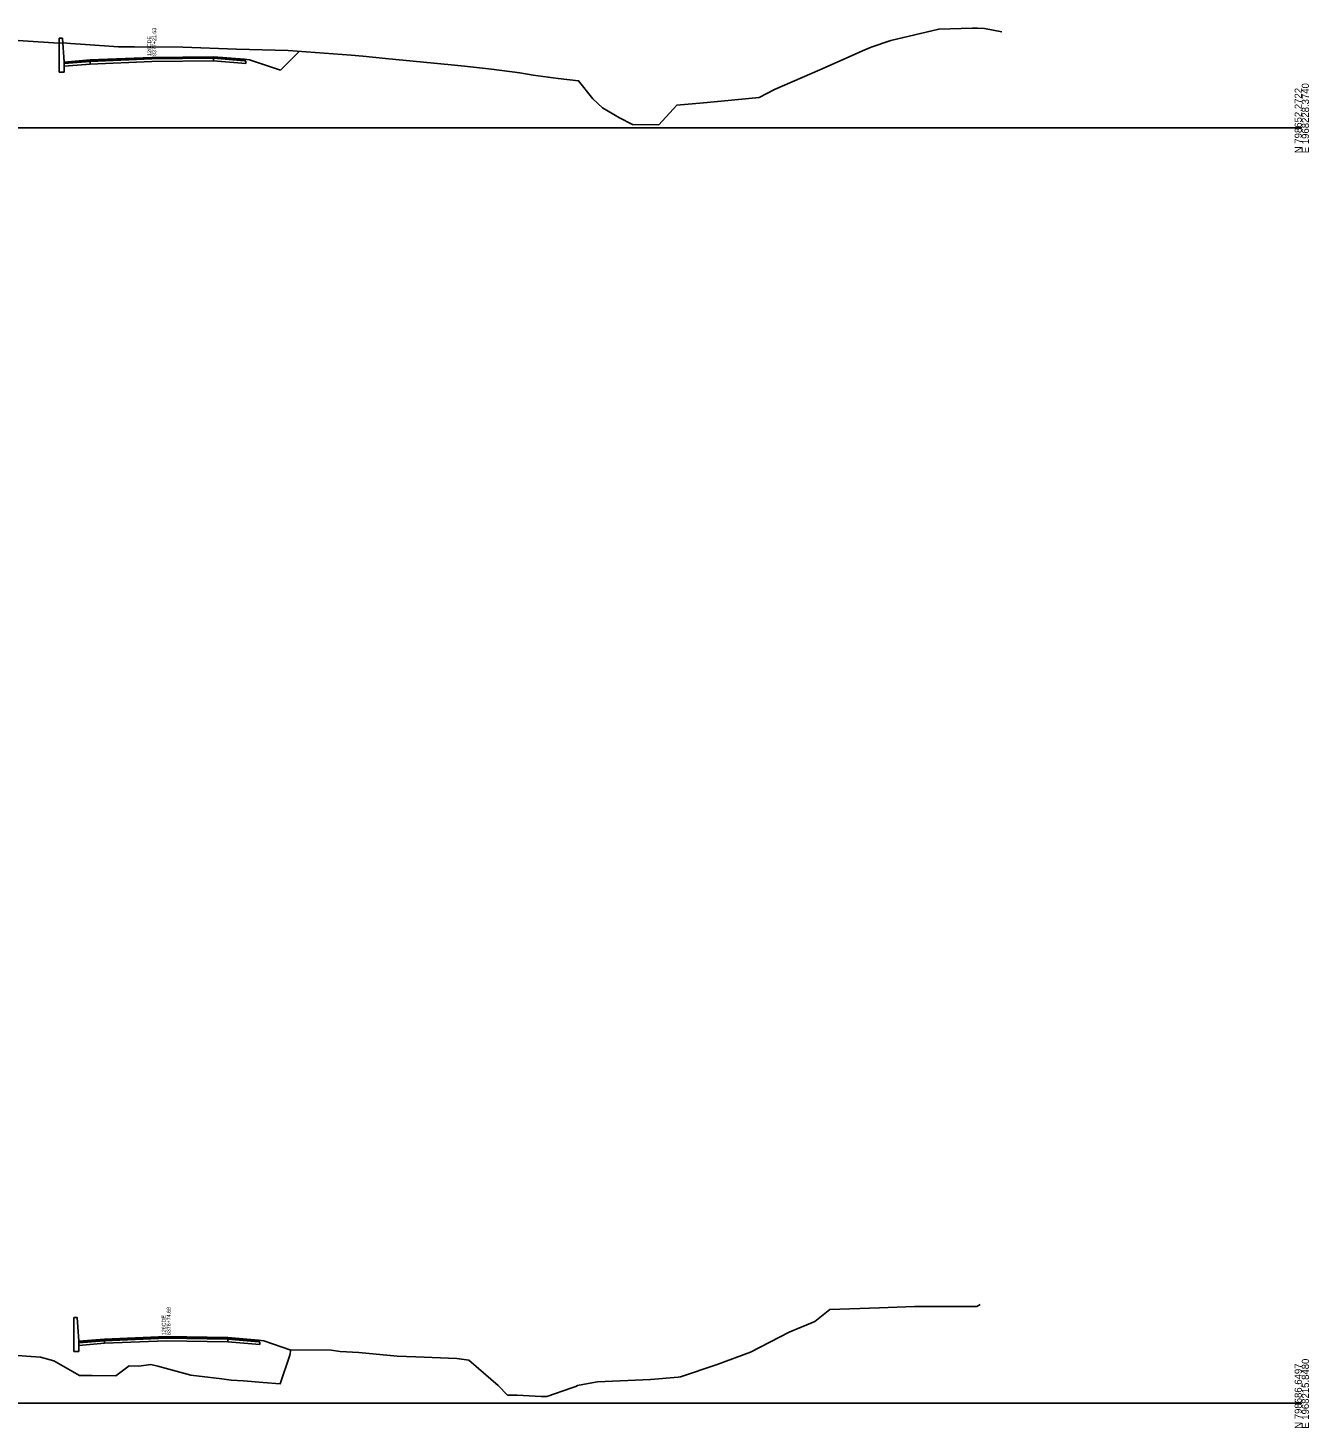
# Model space of a CAD drawing. Extents: x 1017 to 19997, y -1947 to 50737.
# Drawn here: x 14701 to 15203, y 26990 to 27539 of the extents above; entities that cross this region are included whole.
import ezdxf

# ---------------------------------------------------------------- set-up
doc = ezdxf.new("R2010")
doc.units = 0
for name, color, linetype in [('RD_GPK_XS_Cell', 7, 'Continuous'), ('RD_XS_Base', 7, 'Continuous'), ('RD_XS_ExGround', 7, 'Continuous'), ('RD_XS_Greenside', 7, 'Continuous'), ('RD_XS_MedBWall', 7, 'Continuous'), ('RD_XS_Pave', 7, 'Continuous'), ('RD_XS_PaveOvlay', 7, 'Continuous'), ('RD_XS_TieSlope', 7, 'Continuous'), ('RD_XS_TX_Notes', 7, 'Continuous')]:
    doc.layers.add(name, color=color, linetype=linetype)

msp = doc.modelspace()

# ---------------------------------------------------------------- linework, layer by layer
at = {"layer": 'RD_GPK_XS_Cell'}
for p, q in [((14600, 27500), (15200, 27500)), ((14600, 27000), (15200, 27000))]:
    msp.add_line(p, q, dxfattribs=at)
at = {"layer": 'RD_XS_Base'}
for points in [[(14773.38, 27527.21), (14773.38, 27526.21)], [(14773.38, 27527.21), (14785.49, 27526.25), (14785.99, 27526.21)], [(14724.96, 27525.94), (14714.88, 27525.13)], [(14714.88, 27525.13), (14714.88, 27524.13)], [(14714.88, 27524.13), (14724.96, 27524.94)], [(14773.38, 27526.21), (14749.17, 27525.94), (14724.96, 27524.94)], [(14724.96, 27524.94), (14724.96, 27525.94)], [(14785.99, 27525.21), (14773.38, 27526.21)], [(14785.99, 27526.21), (14785.99, 27525.21)], [(14730.68, 27024.51), (14720.62, 27023.7)], [(14720.62, 27023.7), (14720.62, 27022.7)], [(14720.62, 27022.7), (14730.68, 27023.51)], [(14730.68, 27023.51), (14730.68, 27024.51)], [(14778.97, 27024.1), (14754.83, 27024.5), (14730.68, 27023.51)], [(14778.97, 27025.1), (14778.97, 27024.1)], [(14778.97, 27025.1), (14791.04, 27024.14), (14791.55, 27024.1)], [(14791.55, 27023.1), (14778.97, 27024.1)], [(14791.55, 27024.1), (14791.55, 27023.1)]]:
    msp.add_lwpolyline(points, dxfattribs=at)
at = {"layer": 'RD_XS_ExGround'}
for points in [[(14690.77, 27534.54), (14710.65, 27533.28), (14715.83, 27533.2), (14717.31, 27533.04), (14723.2, 27532.67), (14736.12, 27531.74), (14742.45, 27531.71), (14761.34, 27531.56), (14782.32, 27530.78), (14802.67, 27530.27), (14827.33, 27528.48), (14831.91, 27528.01), (14840.79, 27527.12), (14866.5, 27524.71), (14871.76, 27524.12), (14882.4, 27522.92), (14893.49, 27521.46), (14898.7, 27520.66), (14908.54, 27519.29), (14916.46, 27518.44), (14922.12, 27511.35), (14925.86, 27507.86), (14932.56, 27503.91), (14937.64, 27501.23), (14948.01, 27501.16), (14955.05, 27508.83), (14965.43, 27509.8), (14972.34, 27510.43), (14987.28, 27511.85), (14993.35, 27514.96), (15011.13, 27522.66), (15023.79, 27528.35), (15027.77, 27530.11), (15031.2, 27531.6), (15038.94, 27534.17), (15057.71, 27538.65), (15070.89, 27539.09), (15072.91, 27539.05), (15075.63, 27538.87), (15082.44, 27537.53)], [(14692.85, 27019.03), (14705.53, 27018.12), (14710.74, 27016.7), (14720.81, 27010.87), (14725.79, 27010.85), (14735.14, 27010.78), (14740.31, 27014.67), (14744.08, 27014.55), (14748.8, 27015.19), (14751.51, 27014.48), (14764.47, 27010.96), (14776.69, 27009.64), (14780.32, 27009.12), (14785.19, 27008.77), (14792.81, 27008.12), (14799.53, 27007.64), (14803.31, 27018.85), (14803.72, 27020.95), (14819.47, 27020.82), (14823.01, 27020.32), (14830.33, 27019.86), (14845.33, 27018.49), (14852.74, 27018.22), (14868.81, 27017.59), (14873.45, 27016.85), (14884.99, 27006.96), (14888.6, 27003.21), (14892.37, 27003.17), (14897.16, 27002.92), (14901.86, 27002.69), (14904.04, 27002.59), (14913.81, 27006.06), (14914.98, 27006.41), (14915.43, 27006.51), (14916.13, 27006.92), (14920.27, 27007.77), (14923.86, 27008.35), (14944.68, 27009.35), (14955.59, 27010.28), (14956.44, 27010.33), (14970.76, 27015.16), (14983.93, 27020.09), (14999.11, 27027.92), (15009.14, 27032.02), (15015.02, 27036.77), (15022.86, 27037.04), (15034.5, 27037.35), (15048.14, 27037.87), (15065.05, 27037.95), (15072.64, 27037.91), (15073.95, 27038.7)]]:
    msp.add_lwpolyline(points, dxfattribs=at)
at = {"layer": 'RD_XS_Greenside'}
for points in [[(14785.49, 27526.89), (14787.51, 27526.57)], [(14787.51, 27526.57), (14799.61, 27522.56)], [(14791.04, 27024.78), (14793.05, 27024.45)], [(14793.05, 27024.45), (14803.7, 27020.81)]]:
    msp.add_lwpolyline(points, dxfattribs=at)
at = {"layer": 'RD_XS_MedBWall'}
for points in [[(14714.88, 27525.76), (14714.12, 27535.1), (14712.86, 27535.1)], [(14712.86, 27535.1), (14712.86, 27521.76)], [(14712.86, 27521.76), (14714.88, 27521.76)], [(14714.88, 27521.76), (14714.88, 27525.76)], [(14720.62, 27024.33), (14719.87, 27033.67), (14718.61, 27033.67)], [(14718.61, 27033.67), (14718.61, 27020.33)], [(14720.62, 27020.33), (14720.62, 27024.33)], [(14718.61, 27020.33), (14720.62, 27020.33)]]:
    msp.add_lwpolyline(points, dxfattribs=at)
at = {"layer": 'RD_XS_Pave'}
for points in [[(14773.38, 27527.53), (14749.17, 27527.26), (14724.96, 27526.26)], [(14724.96, 27525.94), (14749.17, 27526.94), (14773.38, 27527.21)], [(14773.38, 27527.21), (14773.38, 27527.53)], [(14773.38, 27527.53), (14785.49, 27526.57)], [(14785.49, 27526.25), (14773.38, 27527.21)], [(14724.96, 27526.26), (14714.88, 27525.44)], [(14714.88, 27525.44), (14714.88, 27525.13)], [(14724.96, 27526.26), (14724.96, 27525.94)], [(14785.49, 27526.57), (14785.49, 27526.25)], [(14730.68, 27024.83), (14720.62, 27024.02)], [(14720.62, 27024.02), (14720.62, 27023.7)], [(14778.97, 27025.42), (14754.83, 27025.82), (14730.68, 27024.83)], [(14730.68, 27024.51), (14754.83, 27025.5), (14778.97, 27025.1)], [(14730.68, 27024.83), (14730.68, 27024.51)], [(14778.97, 27025.1), (14778.97, 27025.42)], [(14778.97, 27025.42), (14791.04, 27024.46)], [(14791.04, 27024.14), (14778.97, 27025.1)], [(14791.04, 27024.46), (14791.04, 27024.14)]]:
    msp.add_lwpolyline(points, dxfattribs=at)
at = {"layer": 'RD_XS_PaveOvlay'}
for points in [[(14724.96, 27526.57), (14749.17, 27527.57), (14773.38, 27527.85)], [(14773.38, 27527.85), (14773.38, 27527.53)], [(14773.38, 27527.85), (14785.49, 27526.89)], [(14724.96, 27526.57), (14714.88, 27525.76)], [(14714.88, 27525.76), (14714.88, 27525.44)], [(14724.96, 27526.26), (14724.96, 27526.57)], [(14785.49, 27526.89), (14785.49, 27526.57)], [(14730.68, 27025.14), (14720.62, 27024.33)], [(14720.62, 27024.33), (14720.62, 27024.02)], [(14730.68, 27025.14), (14754.83, 27026.14), (14778.97, 27025.74)], [(14730.68, 27024.83), (14730.68, 27025.14)], [(14778.97, 27025.74), (14778.97, 27025.42)], [(14778.97, 27025.74), (14791.04, 27024.78)], [(14791.04, 27024.78), (14791.04, 27024.46)]]:
    msp.add_lwpolyline(points, dxfattribs=at)
at = {"layer": 'RD_XS_TieSlope'}
msp.add_lwpolyline([(14799.61, 27522.56), (14806.88, 27529.76)], dxfattribs=at)

# ---------------------------------------------------------------- texts
at = {"layer": 'RD_GPK_XS_Cell'}
for s, p in [('E 1968228.3740', (15202.8, 27490)), ('N 798652.2722', (15200, 27490)), ('E 1968215.8480', (15202.8, 26990)), ('N 798686.6497', (15200, 26990))]:
    msp.add_text(s, height=2.8, rotation=90, dxfattribs=at).set_placement(p)
at = {"layer": 'RD_XS_TX_Notes'}
for s, p in [(' 8377+21.63', (14750.9, 27527.57)), (' 126CDE', (14748.95, 27527.57)), (' 126CDE', (14754.6, 27026.14)), (' 8376+74.68', (14756.55, 27026.14))]:
    msp.add_text(s, height=1.5, rotation=90, dxfattribs=at).set_placement(p)

doc.saveas('drawing.dxf')
